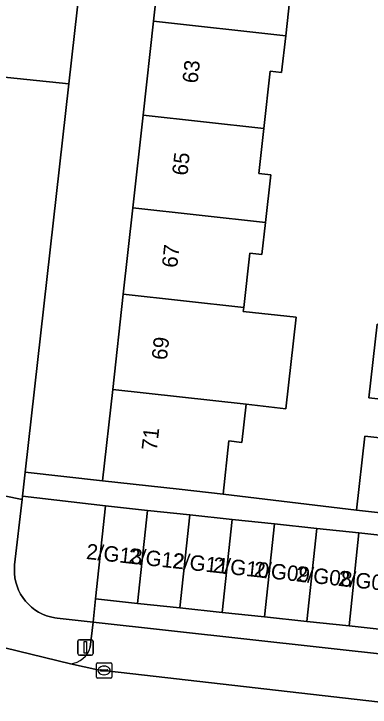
# Model space of a CAD drawing. Extents: x 162026 to 163502, y 387295 to 388169.
# Drawn here: x 162421.53 to 162444.62, y 387629.73 to 387674.72 of the extents above; entities that cross this region are included whole.
import ezdxf

# ---------------------------------------------------------------- set-up
doc = ezdxf.new("R2010")
doc.units = 0
for name, color, linetype in [('IMGEO_Erf', 7, 'Continuous'), ('IMGEO_Groenvoorziening', 7, 'Continuous'), ('IMGEO_Kolk', 7, 'Continuous'), ('IMGEO_Lichtmast', 7, 'Continuous'), ('IMGEO_Pand', 7, 'Continuous'), ('IMGEO_Pand_nummerreeks', 7, 'Continuous'), ('IMGEO_Parkeervlak_open', 7, 'Continuous'), ('IMGEO_Rijbaan_lokaal_open', 7, 'Continuous'), ('IMGEO_Voetpad_open', 7, 'Continuous')]:
    doc.layers.add(name, color=color, linetype=linetype)

msp = doc.modelspace()

# ---------------------------------------------------------------- linework, layer by layer
at = {"layer": 'IMGEO_Erf'}
for points in [[(162433.168, 387742.074), (162425.088, 387670.179), (162422.257, 387644.984), (162427.28, 387644.42), (162427.936, 387650.339), (162428.623, 387656.538), (162429.243, 387662.133), (162429.909, 387668.141), (162430.585, 387674.243), (162431.25, 387680.243)], [(162439.482, 387676.327), (162439.146, 387673.294), (162438.883, 387670.925), (162438.147, 387671.007), (162437.733, 387667.274), (162437.41, 387664.357), (162438.18, 387664.271), (162437.838, 387661.181), (162437.608, 387659.108), (162436.819, 387659.195), (162436.429, 387655.673), (162436.4, 387655.41), (162439.82, 387655.031), (162439.163, 387649.095), (162436.58, 387649.381), (162436.306, 387646.91), (162435.466, 387647.003), (162435.084, 387643.555), (162443.734, 387642.509), (162444.269, 387647.312), (162447.409, 387646.962)], [(162447.686, 387649.449), (162444.545, 387649.799), (162445.077, 387654.579)]]:
    msp.add_lwpolyline(points, dxfattribs=at)
at = {"layer": 'IMGEO_Groenvoorziening'}
msp.add_lwpolyline([(162426.812, 387636.755), (162427.458, 387642.788), (162422.08, 387643.409), (162422.058, 387643.213), (162421.579, 387638.953), (162421.56, 387638.675), (162421.567, 387638.396), (162421.598, 387638.118), (162421.654, 387637.845), (162421.734, 387637.577), (162421.837, 387637.318), (162421.963, 387637.069), (162422.111, 387636.833), (162422.28, 387636.61), (162422.468, 387636.404), (162422.673, 387636.215), (162422.895, 387636.045), (162423.131, 387635.896), (162423.379, 387635.768), (162423.637, 387635.663), (162423.904, 387635.582), (162424.178, 387635.525), (162424.335, 387635.503), (162426.659, 387635.245)], close=True, dxfattribs=at)
at = {"layer": 'IMGEO_Kolk'}
for p, q in [((162426.876, 387631.681), (162426.876, 387632.533)), ((162426.951, 387632.607), (162427.803, 387632.607)), ((162427.877, 387632.533), (162427.877, 387631.681)), ((162427.135, 387632.101), (162427.135, 387632.113)), ((162427.573, 387632.064), (162427.175, 387632.064)), ((162427.178, 387632.15), (162427.576, 387632.15)), ((162427.364, 387632.387), (162427.389, 387632.387)), ((162427.619, 387632.113), (162427.619, 387632.101)), ((162427.803, 387631.607), (162426.951, 387631.607)), ((162427.387, 387631.827), (162427.362, 387631.827))]:
    msp.add_line(p, q, dxfattribs=at)
for points in [[(162426.876, 387631.681), (162426.876, 387632.533)], [(162426.951, 387632.607), (162427.803, 387632.607)], [(162427.877, 387632.533), (162427.877, 387631.681)], [(162427.803, 387631.607), (162426.951, 387631.607)]]:
    msp.add_lwpolyline(points, dxfattribs=at)
for centre, radius, start, end in [((162426.953, 387632.531), 0.0765, 91.552, 178.448), ((162426.953, 387632.531), 0.0765, 91.552, 178.448), ((162427.801, 387632.531), 0.0765, 1.552, 88.448), ((162427.801, 387632.531), 0.0765, 1.552, 88.448), ((162427.175, 387632.11), 0.0403, 85.8775, 175.7526), ((162427.172, 387632.1), 0.0366, 178.938, 274.7102), ((162427.576, 387632.107), 0.043, 264.8664, 352.4533), ((162427.58, 387632.112), 0.0386, 1.7309, 96.639), ((162426.953, 387631.683), 0.0765, 181.552, 268.448), ((162426.953, 387631.683), 0.0765, 181.552, 268.448), ((162427.801, 387631.683), 0.0765, 271.552, 358.448), ((162427.801, 387631.683), 0.0765, 271.552, 358.448)]:
    msp.add_arc(centre, radius, start, end, dxfattribs=at)
for centre, major_axis, ratio, start_param, end_param in [((162427.363, 387632.107), (-0.387, 0.002), 0.722429, 4.712389, 7.853982), ((162427.388, 387632.107), (-0.39, 0.002), 0.717154, 1.570796, 4.712389)]:
    msp.add_ellipse(centre, major_axis=major_axis, ratio=ratio, start_param=start_param, end_param=end_param, dxfattribs=at)
at = {"layer": 'IMGEO_Lichtmast'}
for p, q in [((162425.675, 387633.203), (162425.675, 387634.003)), ((162425.675, 387634.003), (162425.675, 387633.203)), ((162425.775, 387634.103), (162426.565, 387634.103)), ((162426.565, 387634.103), (162425.775, 387634.103)), ((162426.665, 387634.003), (162426.665, 387633.203)), ((162426.665, 387633.203), (162426.665, 387634.003)), ((162426.565, 387633.103), (162425.775, 387633.103)), ((162425.775, 387633.103), (162426.565, 387633.103))]:
    msp.add_line(p, q, dxfattribs=at)
msp.add_lwpolyline([(162426.095, 387633.978), (162426.245, 387633.978), (162426.245, 387633.228), (162426.095, 387633.228), (162426.095, 387633.978)], dxfattribs=at)
for centre, start, end in [((162425.775, 387634.003), 90, 180), ((162425.775, 387634.003), 90, 180), ((162426.565, 387634.003), 0, 90), ((162426.565, 387634.003), 360, 90), ((162425.775, 387633.203), 180, 270), ((162425.775, 387633.203), 180, 270), ((162426.565, 387633.203), 270, 0), ((162426.565, 387633.203), 270, 0)]:
    msp.add_arc(centre, 0.1, start, end, dxfattribs=at)
at = {"layer": 'IMGEO_Pand'}
for points in [[(162431.25, 387680.243), (162430.585, 387674.243), (162439.146, 387673.294), (162439.482, 387676.327), (162438.738, 387676.41), (162439.067, 387679.377)], [(162437.733, 387667.274), (162438.147, 387671.007), (162438.883, 387670.925), (162439.146, 387673.294), (162430.585, 387674.243), (162429.909, 387668.141)], [(162437.838, 387661.181), (162438.18, 387664.271), (162437.41, 387664.357), (162437.733, 387667.274), (162429.909, 387668.141), (162429.243, 387662.133)], [(162429.243, 387662.133), (162428.623, 387656.538), (162436.429, 387655.673), (162436.819, 387659.195), (162437.608, 387659.108), (162437.838, 387661.181)], [(162439.82, 387655.031), (162436.4, 387655.41), (162436.429, 387655.673), (162428.623, 387656.538), (162427.936, 387650.339), (162436.58, 387649.381), (162439.163, 387649.095)], [(162448.218, 387654.229), (162445.077, 387654.579), (162444.545, 387649.799), (162447.686, 387649.449)], [(162427.936, 387650.339), (162427.28, 387644.42), (162432.25, 387643.869), (162435.084, 387643.555), (162435.466, 387647.003), (162436.306, 387646.91), (162436.58, 387649.381)], [(162447.409, 387646.962), (162444.269, 387647.312), (162443.734, 387642.509), (162446.875, 387642.16)], [(162429.552, 387636.462), (162430.198, 387642.495), (162427.458, 387642.788), (162426.812, 387636.755)], [(162432.292, 387636.169), (162432.938, 387642.202), (162430.198, 387642.495), (162429.552, 387636.462)], [(162435.032, 387635.876), (162435.677, 387641.909), (162432.938, 387642.202), (162432.292, 387636.169)], [(162437.772, 387635.583), (162438.417, 387641.616), (162435.677, 387641.909), (162435.032, 387635.876)], [(162440.512, 387635.29), (162441.157, 387641.323), (162438.417, 387641.616), (162437.772, 387635.583)], [(162443.251, 387634.997), (162443.897, 387641.03), (162441.157, 387641.323), (162440.512, 387635.29)], [(162445.991, 387634.704), (162446.636, 387640.736), (162443.897, 387641.03), (162443.251, 387634.997)]]:
    msp.add_lwpolyline(points, close=True, dxfattribs=at)
at = {"layer": 'IMGEO_Parkeervlak_open'}
for points in [[(162426.659, 387635.245), (162426.477, 387633.624)], [(162466.257, 387630.224), (162466.313, 387630.843), (162426.659, 387635.245)], [(162425.204, 387632.531), (162426.968, 387632.155), (162468.51, 387627.39)]]:
    msp.add_lwpolyline(points, dxfattribs=at)
msp.add_arc((162425.021, 387634.032), 1.512, 276.9497, 344.3492, dxfattribs=at)
at = {"layer": 'IMGEO_Rijbaan_lokaal_open'}
msp.add_lwpolyline([(162438.555, 387623.615), (162466.833, 387620.476), (162467.767, 387620.372), (162468.51, 387627.39), (162426.968, 387632.155), (162425.204, 387632.531), (162418.348, 387634.196), (162417.069, 387634.543), (162405.263, 387637.752), (162383.485, 387643.693)], dxfattribs=at)
at = {"layer": 'IMGEO_Voetpad_open'}
for points in [[(162354.825, 387677.763), (162355.06, 387677.88), (162355.305, 387677.976), (162355.557, 387678.05), (162355.815, 387678.1), (162356.076, 387678.128), (162356.339, 387678.132), (162356.601, 387678.112), (162386.507, 387674.529), (162391.724, 387673.904), (162393.448, 387673.699), (162419.619, 387670.747), (162425.088, 387670.179), (162433.168, 387742.074), (162432.585, 387742.149), (162431.245, 387742.321), (162427.027, 387742.863), (162362.56, 387750)], [(162416.654, 387644.301), (162422.058, 387643.213), (162422.08, 387643.409), (162422.257, 387644.984), (162425.088, 387670.179), (162419.619, 387670.747)], [(162446.875, 387642.16), (162443.734, 387642.509), (162435.084, 387643.555), (162432.25, 387643.869), (162427.28, 387644.42), (162422.257, 387644.984), (162422.08, 387643.409), (162427.458, 387642.788), (162430.198, 387642.495), (162432.938, 387642.202), (162435.677, 387641.909), (162438.417, 387641.616), (162441.157, 387641.323), (162443.897, 387641.03), (162446.636, 387640.736)], [(162426.477, 387633.624), (162426.659, 387635.245), (162424.335, 387635.503), (162424.178, 387635.525), (162423.904, 387635.582), (162423.637, 387635.663), (162423.379, 387635.768), (162423.131, 387635.896), (162422.895, 387636.045), (162422.673, 387636.215), (162422.468, 387636.404), (162422.28, 387636.61), (162422.111, 387636.833), (162421.963, 387637.069), (162421.837, 387637.318), (162421.734, 387637.577), (162421.654, 387637.845), (162421.598, 387638.118), (162421.567, 387638.396), (162421.56, 387638.675), (162421.579, 387638.953), (162422.058, 387643.213), (162416.654, 387644.301)], [(162417.069, 387634.543), (162418.348, 387634.196), (162425.204, 387632.531)]]:
    msp.add_lwpolyline(points, dxfattribs=at)
msp.add_lwpolyline([(162426.812, 387636.755), (162426.659, 387635.245), (162466.313, 387630.843), (162466.601, 387634.174), (162462.614, 387634.666), (162462.43, 387632.946), (162459.69, 387633.239), (162456.95, 387633.532), (162454.21, 387633.825), (162451.471, 387634.118), (162448.731, 387634.411), (162445.991, 387634.704), (162443.251, 387634.997), (162440.512, 387635.29), (162437.772, 387635.583), (162435.032, 387635.876), (162432.292, 387636.169), (162429.552, 387636.462)], close=True, dxfattribs=at)
msp.add_arc((162425.021, 387634.032), 1.512, 276.9497, 344.3492, dxfattribs=at)

# ---------------------------------------------------------------- texts
at = {"layer": 'IMGEO_Pand_nummerreeks'}
for s, rotation, p in [('63', 83.6766, (162433.435, 387670.181)), ('65', 83.6766, (162432.772, 387664.194)), ('67', 83.6766, (162432.108, 387658.206)), ('69', 83.6748, (162431.444, 387652.219)), ('71', 83.6766, (162430.794, 387646.343)), ('2/G13', 353.9085, (162426.185, 387639.348)), ('2/G12', 353.9085, (162428.915, 387639.057)), ('2/G11', 353.9085, (162431.768, 387638.752)), ('2/G10', 353.9085, (162434.398, 387638.472)), ('2/G09', 353.9085, (162437.038, 387638.19)), ('2/G08', 353.9085, (162439.781, 387637.897)), ('2/G07', 353.9085, (162442.514, 387637.605))]:
    msp.add_text(s, height=1, rotation=rotation, dxfattribs=at).set_placement(p)

doc.saveas('drawing.dxf')
